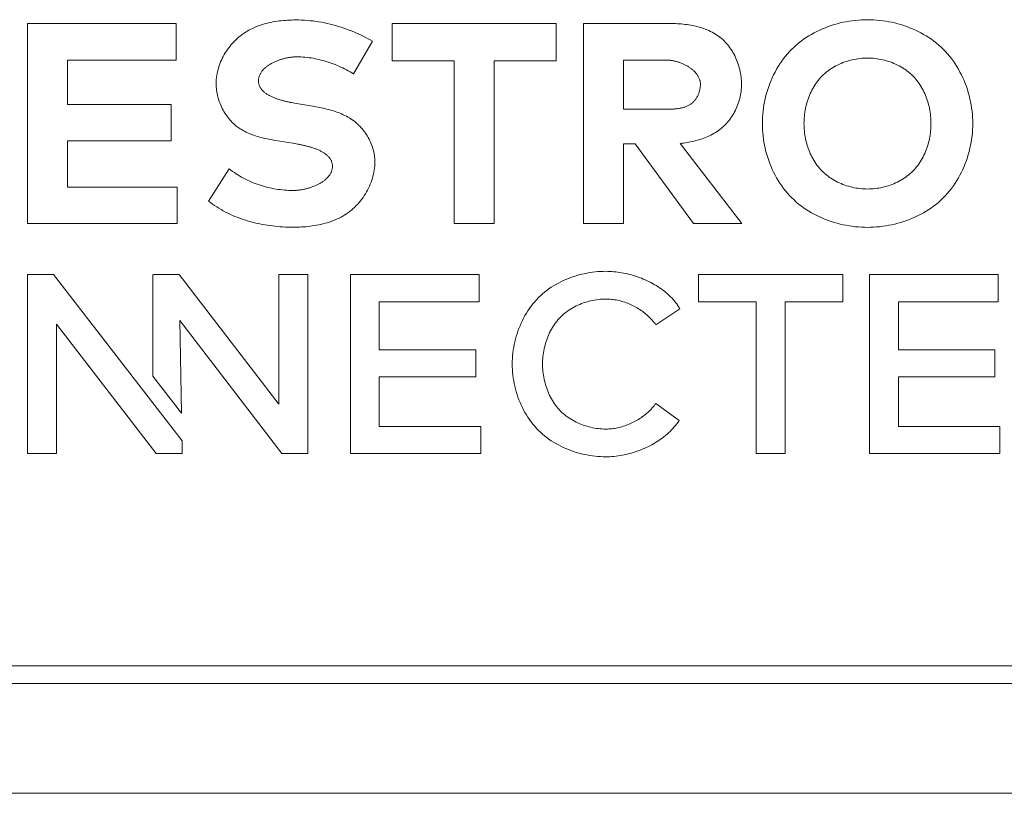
# Model space of a CAD drawing. Header units: millimetres. Extents: x 3925 to 5043, y -86 to 778.
# Tile 312 of 325: x 4854.04 to 4858.2, y 369.09 to 372.36. Entities that reach past the tile are written whole.
import ezdxf

# ---------------------------------------------------------------- set-up
doc = ezdxf.new("R2010")
doc.units = ezdxf.units.MM
doc.header["$LTSCALE"] = 46.255
for name, color, linetype in [('H30K-IO-LABEDXF_CONTINUOUS_LINE', 7, 'CONTINUOUS'), ('H30K-REAR-CODXF_CONTINUOUS_LINE', 7, 'CONTINUOUS'), ('LABEL-IO-H30DXF_CONTINUOUS_LINE', 7, 'CONTINUOUS')]:
    doc.layers.add(name, color=color, linetype=linetype)

msp = doc.modelspace()

# ---------------------------------------------------------------- linework, layer by layer
at = {"layer": 'H30K-IO-LABEDXF_CONTINUOUS_LINE', "color": 7, "linetype": 'Continuous', "lineweight": 0}
for p, q in [((4854.072, 372.343), (4854.6993, 372.343)), ((4854.072, 371.4971), (4854.072, 372.343)), ((4854.6993, 372.343), (4854.6993, 372.1884)), ((4855.6114, 372.343), (4856.3044, 372.343)), ((4855.6114, 372.1853), (4855.6114, 372.343)), ((4856.3044, 372.343), (4856.3044, 372.1853)), ((4856.4197, 372.3431), (4856.7774, 372.3431)), ((4856.4197, 371.4971), (4856.4197, 372.3431)), ((4855.5288, 372.2675), (4855.4489, 372.1298)), ((4854.6993, 372.1884), (4854.2407, 372.1884)), ((4854.2407, 372.1884), (4854.2407, 372.0011)), ((4855.8736, 372.1853), (4855.6114, 372.1853)), ((4855.8736, 371.4971), (4855.8736, 372.1853)), ((4856.3044, 372.1853), (4856.0422, 372.1853)), ((4856.0422, 372.1853), (4856.0422, 371.4971)), ((4856.7744, 372.1878), (4856.5883, 372.1878)), ((4856.5883, 372.1878), (4856.5883, 371.9806)), ((4854.2407, 372.0011), (4854.6781, 372.0011)), ((4854.6781, 372.0011), (4854.6781, 371.8464)), ((4855.1933, 372.0072), (4855.1999, 372.006)), ((4855.1999, 372.006), (4855.2064, 372.0049)), ((4855.2064, 372.0049), (4855.2158, 372.0032)), ((4855.2158, 372.0032), (4855.2767, 371.9932)), ((4856.5883, 371.9806), (4856.7777, 371.9806)), ((4854.6781, 371.8464), (4854.2407, 371.8464)), ((4854.2407, 371.8464), (4854.2407, 371.6518)), ((4855.1926, 371.8365), (4855.1193, 371.8482)), ((4855.1992, 371.8354), (4855.1926, 371.8365)), ((4855.2059, 371.8342), (4855.1992, 371.8354)), ((4856.6378, 371.8336), (4856.5883, 371.8336)), ((4856.5883, 371.8336), (4856.5883, 371.4971)), ((4856.8843, 371.4971), (4856.6378, 371.8336)), ((4856.8281, 371.8361), (4857.0885, 371.4971)), ((4854.8363, 371.5927), (4854.9239, 371.7286)), ((4854.2407, 371.6518), (4854.7041, 371.6518)), ((4854.7041, 371.6518), (4854.7041, 371.4971)), ((4854.7041, 371.4971), (4854.072, 371.4971)), ((4856.0422, 371.4971), (4855.8736, 371.4971)), ((4856.5883, 371.4971), (4856.4197, 371.4971)), ((4857.0885, 371.4971), (4856.8843, 371.4971)), ((4854.0715, 371.2817), (4854.1816, 371.2817)), ((4854.0715, 370.5263), (4854.0715, 371.2817)), ((4854.1816, 371.2817), (4854.7245, 370.579)), ((4854.6016, 371.2817), (4854.6016, 370.8527)), ((4854.711, 371.2817), (4854.6036, 371.2817)), ((4855.1337, 370.7351), (4854.7117, 371.2817)), ((4855.2556, 371.2817), (4855.1337, 371.2817)), ((4855.1337, 371.2817), (4855.1337, 370.7351)), ((4855.2556, 370.5264), (4855.2556, 371.2817)), ((4855.4353, 371.2817), (4855.9792, 371.2817)), ((4855.4353, 370.5263), (4855.4353, 371.2817)), ((4855.9792, 371.2817), (4855.9792, 371.1674)), ((4856.9051, 371.2817), (4857.5158, 371.2817)), ((4856.9051, 371.1663), (4856.9051, 371.2817)), ((4857.5158, 371.2817), (4857.5158, 371.1663)), ((4857.6283, 371.2817), (4858.1722, 371.2817)), ((4857.6283, 370.5263), (4857.6283, 371.2817)), ((4858.1722, 371.2817), (4858.1722, 371.1674)), ((4855.9792, 371.1674), (4855.5572, 371.1674)), ((4855.5572, 371.1674), (4855.5572, 370.964)), ((4857.1494, 371.1663), (4856.9051, 371.1663)), ((4857.1494, 370.5263), (4857.1494, 371.1663)), ((4857.5158, 371.1663), (4857.2713, 371.1663)), ((4857.2713, 371.1663), (4857.2713, 370.5263)), ((4858.1722, 371.1674), (4857.7502, 371.1674)), ((4857.7502, 371.1674), (4857.7502, 370.964)), ((4856.8276, 371.1377), (4856.7257, 371.0697)), ((4854.1939, 371.0729), (4854.1934, 370.5263)), ((4854.6154, 370.5263), (4854.1939, 371.0729)), ((4854.7147, 371.0873), (4855.1455, 370.5264)), ((4854.7226, 370.6964), (4854.7147, 371.0873)), ((4855.5572, 370.964), (4855.9646, 370.964)), ((4855.9646, 370.964), (4855.9646, 370.8495)), ((4857.7502, 370.964), (4858.1576, 370.964)), ((4858.1576, 370.964), (4858.1576, 370.8495)), ((4854.6016, 370.8527), (4854.7226, 370.6964)), ((4855.9646, 370.8495), (4855.5572, 370.8495)), ((4855.5572, 370.8495), (4855.5572, 370.6407)), ((4858.1576, 370.8495), (4857.7502, 370.8495)), ((4857.7502, 370.8495), (4857.7502, 370.6407)), ((4856.7252, 370.7378), (4856.8243, 370.6649)), ((4855.5572, 370.6407), (4855.9862, 370.6407)), ((4855.9862, 370.6407), (4855.9862, 370.5263)), ((4857.7502, 370.6407), (4858.1792, 370.6407)), ((4858.1792, 370.6407), (4858.1792, 370.5263)), ((4854.7245, 370.579), (4854.7254, 370.5263)), ((4854.1934, 370.5263), (4854.0715, 370.5263)), ((4854.7254, 370.5263), (4854.6154, 370.5263)), ((4855.1455, 370.5264), (4855.2556, 370.5264)), ((4855.9862, 370.5263), (4855.4353, 370.5263)), ((4857.2713, 370.5263), (4857.1494, 370.5263)), ((4858.1792, 370.5263), (4857.6283, 370.5263)), ((4752.0538, 369.6298), (4858.9638, 369.6298))]:
    msp.add_line(p, q, dxfattribs=at)
for points in [[(4854.8683, 372.0893), (4854.8685, 372.0976), (4854.869, 372.106), (4854.8698, 372.1143), (4854.871, 372.1226), (4854.8724, 372.131), (4854.8742, 372.1393), (4854.8762, 372.1475), (4854.8786, 372.1557), (4854.8812, 372.1639), (4854.8841, 372.172), (4854.8873, 372.18), (4854.8907, 372.1879), (4854.8944, 372.1958), (4854.8984, 372.2035), (4854.9025, 372.2111), (4854.907, 372.2186), (4854.9116, 372.2259), (4854.9165, 372.2331), (4854.9216, 372.2402), (4854.9269, 372.247), (4854.9324, 372.2537), (4854.9381, 372.2602), (4854.944, 372.2666), (4854.9501, 372.2727), (4854.9563, 372.2785), (4854.9628, 372.2842), (4854.9693, 372.2896), (4854.9765, 372.2951), (4854.9838, 372.3002), (4854.9912, 372.3051), (4854.9988, 372.3098), (4855.0066, 372.3142), (4855.0144, 372.3183), (4855.0224, 372.3222), (4855.0306, 372.3259), (4855.0388, 372.3293), (4855.0471, 372.3325), (4855.0555, 372.3355), (4855.0641, 372.3383), (4855.0727, 372.3408), (4855.0813, 372.3432), (4855.09, 372.3453), (4855.0988, 372.3473), (4855.1076, 372.349), (4855.1165, 372.3506), (4855.1254, 372.352), (4855.1343, 372.3532), (4855.1432, 372.3543), (4855.1522, 372.3552), (4855.1611, 372.356), (4855.17, 372.3566), (4855.1789, 372.357), (4855.1878, 372.3574), (4855.1966, 372.3575), (4855.2054, 372.3576)], [(4855.2054, 372.3576), (4855.2174, 372.3575), (4855.2294, 372.3571), (4855.2415, 372.3565), (4855.2535, 372.3556), (4855.2656, 372.3545), (4855.2776, 372.3532), (4855.2896, 372.3516), (4855.3016, 372.3498), (4855.3136, 372.3477), (4855.3256, 372.3454), (4855.3375, 372.3429), (4855.3494, 372.3402), (4855.3612, 372.3372), (4855.373, 372.334), (4855.3847, 372.3306), (4855.3964, 372.327), (4855.408, 372.3232), (4855.4195, 372.3191), (4855.4309, 372.3149), (4855.4422, 372.3104), (4855.4534, 372.3057), (4855.4646, 372.3009), (4855.4756, 372.2958), (4855.4865, 372.2905), (4855.4972, 372.2851), (4855.5079, 372.2794), (4855.5184, 372.2735), (4855.5288, 372.2675)], [(4857.1754, 371.9201), (4857.1756, 371.9331), (4857.1762, 371.9462), (4857.1771, 371.9593), (4857.1785, 371.9724), (4857.1802, 371.9856), (4857.1822, 371.9987), (4857.1847, 372.0118), (4857.1875, 372.0249), (4857.1907, 372.0378), (4857.1942, 372.0508), (4857.1981, 372.0636), (4857.2024, 372.0763), (4857.2071, 372.0889), (4857.2121, 372.1014), (4857.2174, 372.1137), (4857.2232, 372.1258), (4857.2293, 372.1377), (4857.2357, 372.1495), (4857.2425, 372.161), (4857.2496, 372.1723), (4857.2571, 372.1833), (4857.265, 372.1941), (4857.2732, 372.2046), (4857.2817, 372.2147), (4857.2906, 372.2246), (4857.2998, 372.2341), (4857.3092, 372.2431), (4857.3189, 372.2518), (4857.3288, 372.2601), (4857.3391, 372.2681), (4857.3496, 372.2758), (4857.3604, 372.2831), (4857.3714, 372.2901), (4857.3826, 372.2968), (4857.3941, 372.3031), (4857.4057, 372.3091), (4857.4176, 372.3147), (4857.4296, 372.32), (4857.4417, 372.325), (4857.454, 372.3296), (4857.4664, 372.3339), (4857.4789, 372.3379), (4857.4915, 372.3415), (4857.5042, 372.3448), (4857.517, 372.3477), (4857.5298, 372.3503), (4857.5426, 372.3525), (4857.5555, 372.3544), (4857.5683, 372.356), (4857.5812, 372.3572), (4857.594, 372.358), (4857.6068, 372.3586), (4857.6195, 372.3587)], [(4857.6195, 372.3587), (4857.6323, 372.3586), (4857.6451, 372.358), (4857.6579, 372.3572), (4857.6708, 372.356), (4857.6837, 372.3544), (4857.6965, 372.3525), (4857.7094, 372.3503), (4857.7222, 372.3477), (4857.735, 372.3448), (4857.7477, 372.3415), (4857.7603, 372.3379), (4857.7728, 372.3339), (4857.7852, 372.3296), (4857.7975, 372.325), (4857.8097, 372.32), (4857.8217, 372.3147), (4857.8335, 372.3091), (4857.8452, 372.3031), (4857.8566, 372.2968), (4857.8679, 372.2901), (4857.8789, 372.2831), (4857.8897, 372.2758), (4857.9002, 372.2681), (4857.9105, 372.2601), (4857.9205, 372.2518), (4857.9302, 372.2431), (4857.9396, 372.2341), (4857.9488, 372.2246), (4857.9577, 372.2147), (4857.9662, 372.2046), (4857.9745, 372.1941), (4857.9823, 372.1833), (4857.9898, 372.1723), (4857.997, 372.161), (4858.0038, 372.1495), (4858.0102, 372.1377), (4858.0163, 372.1258), (4858.0221, 372.1137), (4858.0275, 372.1014), (4858.0325, 372.0889), (4858.0371, 372.0763), (4858.0414, 372.0636), (4858.0454, 372.0508), (4858.0489, 372.0379), (4858.0521, 372.0249), (4858.0549, 372.0118), (4858.0574, 371.9987), (4858.0595, 371.9856), (4858.0612, 371.9725), (4858.0625, 371.9593), (4858.0635, 371.9462), (4858.064, 371.9331), (4858.0642, 371.9201)], [(4856.7774, 372.3431), (4856.7852, 372.343), (4856.7931, 372.3429), (4856.8009, 372.3427), (4856.8089, 372.3423), (4856.8169, 372.3419), (4856.8248, 372.3413), (4856.8329, 372.3406), (4856.8409, 372.3398), (4856.8489, 372.3389), (4856.8569, 372.3378), (4856.8649, 372.3366), (4856.8729, 372.3352), (4856.8808, 372.3337), (4856.8887, 372.3321), (4856.8965, 372.3303), (4856.9043, 372.3283), (4856.912, 372.3261), (4856.9196, 372.3238), (4856.9272, 372.3213), (4856.9346, 372.3186), (4856.942, 372.3157), (4856.9492, 372.3126), (4856.9563, 372.3093), (4856.9633, 372.3058), (4856.9702, 372.3021), (4856.9769, 372.2982), (4856.9835, 372.294), (4856.9899, 372.2896), (4856.9961, 372.285), (4857.0022, 372.2802), (4857.008, 372.2751), (4857.0136, 372.2699), (4857.019, 372.2644), (4857.0242, 372.2587), (4857.0292, 372.2529), (4857.034, 372.2468), (4857.0386, 372.2405), (4857.043, 372.2341), (4857.0473, 372.2275), (4857.0513, 372.2208), (4857.0551, 372.2139), (4857.0587, 372.2069), (4857.0621, 372.1997), (4857.0653, 372.1925), (4857.0683, 372.1851), (4857.0711, 372.1777), (4857.0737, 372.1702), (4857.076, 372.1626), (4857.0782, 372.155), (4857.0801, 372.1473), (4857.0818, 372.1396), (4857.0833, 372.1319), (4857.0845, 372.1242), (4857.0855, 372.1164), (4857.0864, 372.1087), (4857.0869, 372.101), (4857.0873, 372.0933), (4857.0874, 372.0857)], [(4855.209, 372.2017), (4855.206, 372.2017), (4855.2029, 372.2016), (4855.1998, 372.2015), (4855.1967, 372.2013), (4855.1935, 372.201), (4855.1903, 372.2007), (4855.187, 372.2004), (4855.1837, 372.2), (4855.1804, 372.1995), (4855.1771, 372.199), (4855.1738, 372.1984), (4855.1704, 372.1978), (4855.167, 372.1971), (4855.1636, 372.1964), (4855.1602, 372.1956), (4855.1568, 372.1948), (4855.1534, 372.1939), (4855.15, 372.193), (4855.1466, 372.192), (4855.1432, 372.191), (4855.1398, 372.1899), (4855.1365, 372.1888), (4855.1331, 372.1876), (4855.1298, 372.1864), (4855.1265, 372.1851), (4855.1232, 372.1838), (4855.1199, 372.1824), (4855.1167, 372.181), (4855.1135, 372.1795), (4855.1103, 372.178), (4855.1072, 372.1765), (4855.1041, 372.1748), (4855.1011, 372.1732), (4855.0981, 372.1715), (4855.0952, 372.1697), (4855.0924, 372.1679), (4855.0895, 372.1661), (4855.0868, 372.1642), (4855.0841, 372.1623), (4855.0815, 372.1603), (4855.079, 372.1583), (4855.0765, 372.1562), (4855.0741, 372.1541), (4855.0718, 372.152), (4855.0696, 372.1498), (4855.0674, 372.1475), (4855.0654, 372.1453), (4855.0634, 372.1429), (4855.0615, 372.1406), (4855.0598, 372.1382), (4855.0581, 372.1357), (4855.0566, 372.1332), (4855.0551, 372.1307), (4855.0538, 372.1281), (4855.0525, 372.1255), (4855.0514, 372.1229), (4855.0504, 372.1202), (4855.0496, 372.1174), (4855.0488, 372.1147), (4855.0482, 372.1118), (4855.0477, 372.109), (4855.0474, 372.1061), (4855.0471, 372.1032), (4855.0471, 372.1002)], [(4855.4489, 372.1298), (4855.4415, 372.1342), (4855.434, 372.1386), (4855.4264, 372.1429), (4855.4188, 372.147), (4855.411, 372.151), (4855.4032, 372.1549), (4855.3952, 372.1586), (4855.3872, 372.1622), (4855.3792, 372.1657), (4855.371, 372.1691), (4855.3628, 372.1722), (4855.3545, 372.1753), (4855.3462, 372.1782), (4855.3379, 372.1809), (4855.3294, 372.1835), (4855.321, 372.1859), (4855.3125, 372.1882), (4855.304, 372.1903), (4855.2954, 372.1922), (4855.2868, 372.194), (4855.2782, 372.1956), (4855.2696, 372.197), (4855.2609, 372.1982), (4855.2523, 372.1993), (4855.2436, 372.2001), (4855.235, 372.2008), (4855.2263, 372.2013), (4855.2176, 372.2016), (4855.209, 372.2017)], [(4856.9139, 372.0857), (4856.9139, 372.0885), (4856.9137, 372.0914), (4856.9133, 372.0942), (4856.9129, 372.097), (4856.9123, 372.0998), (4856.9116, 372.1025), (4856.9107, 372.1053), (4856.9098, 372.108), (4856.9088, 372.1106), (4856.9076, 372.1132), (4856.9063, 372.1159), (4856.9049, 372.1184), (4856.9035, 372.121), (4856.9019, 372.1235), (4856.9002, 372.1259), (4856.8985, 372.1284), (4856.8966, 372.1308), (4856.8947, 372.1331), (4856.8927, 372.1355), (4856.8906, 372.1378), (4856.8884, 372.14), (4856.8861, 372.1422), (4856.8838, 372.1444), (4856.8814, 372.1465), (4856.879, 372.1486), (4856.8764, 372.1506), (4856.8739, 372.1526), (4856.8712, 372.1546), (4856.8685, 372.1565), (4856.8658, 372.1583), (4856.863, 372.1601), (4856.8602, 372.1619), (4856.8573, 372.1636), (4856.8544, 372.1653), (4856.8514, 372.1669), (4856.8484, 372.1684), (4856.8454, 372.1699), (4856.8424, 372.1714), (4856.8393, 372.1728), (4856.8362, 372.1741), (4856.8331, 372.1754), (4856.83, 372.1766), (4856.8268, 372.1778), (4856.8237, 372.1789), (4856.8205, 372.1799), (4856.8174, 372.1809), (4856.8142, 372.1818), (4856.8111, 372.1827), (4856.8079, 372.1835), (4856.8048, 372.1842), (4856.8016, 372.1849), (4856.7985, 372.1855), (4856.7954, 372.186), (4856.7923, 372.1865), (4856.7893, 372.1868), (4856.7862, 372.1872), (4856.7832, 372.1874), (4856.7803, 372.1876), (4856.7773, 372.1877), (4856.7744, 372.1878)], [(4857.6195, 372.1968), (4857.6116, 372.1967), (4857.6035, 372.1963), (4857.5955, 372.1957), (4857.5874, 372.1949), (4857.5794, 372.1939), (4857.5713, 372.1926), (4857.5633, 372.1911), (4857.5553, 372.1893), (4857.5473, 372.1874), (4857.5394, 372.1852), (4857.5315, 372.1828), (4857.5237, 372.1801), (4857.516, 372.1773), (4857.5084, 372.1742), (4857.5008, 372.1709), (4857.4934, 372.1673), (4857.4861, 372.1636), (4857.4789, 372.1596), (4857.4718, 372.1554), (4857.4649, 372.151), (4857.4582, 372.1464), (4857.4516, 372.1416), (4857.4452, 372.1365), (4857.439, 372.1313), (4857.433, 372.1258), (4857.4272, 372.1201), (4857.4216, 372.1143), (4857.4163, 372.1082), (4857.4111, 372.102), (4857.4062, 372.0955), (4857.4015, 372.089), (4857.397, 372.0822), (4857.3927, 372.0753), (4857.3887, 372.0683), (4857.3848, 372.0611), (4857.3812, 372.0538), (4857.3777, 372.0464), (4857.3745, 372.0389), (4857.3715, 372.0313), (4857.3687, 372.0236), (4857.3661, 372.0158), (4857.3637, 372.008), (4857.3616, 372.0001), (4857.3596, 371.9921), (4857.3579, 371.9842), (4857.3563, 371.9762), (4857.355, 371.9681), (4857.3538, 371.9601), (4857.3529, 371.9521), (4857.3522, 371.944), (4857.3517, 371.936), (4857.3514, 371.928), (4857.3513, 371.9201)], [(4857.8878, 371.9201), (4857.8877, 371.928), (4857.8874, 371.936), (4857.8869, 371.944), (4857.8862, 371.9521), (4857.8853, 371.9601), (4857.8841, 371.9681), (4857.8828, 371.9762), (4857.8813, 371.9842), (4857.8795, 371.9921), (4857.8776, 372.0001), (4857.8754, 372.008), (4857.873, 372.0158), (4857.8705, 372.0236), (4857.8677, 372.0313), (4857.8647, 372.0389), (4857.8615, 372.0464), (4857.858, 372.0538), (4857.8544, 372.0611), (4857.8506, 372.0683), (4857.8465, 372.0753), (4857.8422, 372.0822), (4857.8378, 372.089), (4857.8331, 372.0955), (4857.8282, 372.102), (4857.823, 372.1082), (4857.8177, 372.1143), (4857.8121, 372.1201), (4857.8063, 372.1258), (4857.8003, 372.1313), (4857.7941, 372.1365), (4857.7877, 372.1416), (4857.7811, 372.1464), (4857.7744, 372.151), (4857.7674, 372.1554), (4857.7604, 372.1596), (4857.7532, 372.1636), (4857.7459, 372.1673), (4857.7384, 372.1709), (4857.7309, 372.1742), (4857.7232, 372.1773), (4857.7155, 372.1801), (4857.7077, 372.1828), (4857.6998, 372.1852), (4857.6919, 372.1874), (4857.6839, 372.1894), (4857.6759, 372.1911), (4857.6678, 372.1926), (4857.6598, 372.1939), (4857.6517, 372.1949), (4857.6436, 372.1958), (4857.6356, 372.1963), (4857.6275, 372.1967), (4857.6195, 372.1968)], [(4855.1193, 371.8482), (4855.1122, 371.8494), (4855.1051, 371.8506), (4855.0981, 371.852), (4855.0909, 371.8534), (4855.0838, 371.8548), (4855.0767, 371.8564), (4855.0696, 371.8581), (4855.0626, 371.8598), (4855.0555, 371.8617), (4855.0485, 371.8637), (4855.0415, 371.8657), (4855.0346, 371.868), (4855.0277, 371.8703), (4855.0209, 371.8728), (4855.0142, 371.8754), (4855.0075, 371.8781), (4855.0009, 371.8811), (4854.9945, 371.8841), (4854.9881, 371.8873), (4854.9818, 371.8907), (4854.9756, 371.8943), (4854.9696, 371.8981), (4854.9636, 371.902), (4854.9578, 371.9061), (4854.9522, 371.9104), (4854.9467, 371.915), (4854.9413, 371.9197), (4854.9362, 371.9246), (4854.9311, 371.9298), (4854.9263, 371.9351), (4854.9216, 371.9407), (4854.9171, 371.9464), (4854.9128, 371.9522), (4854.9086, 371.9583), (4854.9047, 371.9644), (4854.9009, 371.9707), (4854.8973, 371.9772), (4854.8939, 371.9837), (4854.8907, 371.9904), (4854.8877, 371.9971), (4854.8849, 372.004), (4854.8823, 372.0109), (4854.88, 372.0179), (4854.8778, 372.0249), (4854.8758, 372.032), (4854.8741, 372.0392), (4854.8726, 372.0463), (4854.8713, 372.0535), (4854.8703, 372.0607), (4854.8694, 372.0679), (4854.8688, 372.075), (4854.8685, 372.0822), (4854.8683, 372.0893)], [(4855.0471, 372.1002), (4855.0471, 372.0972), (4855.0474, 372.0943), (4855.0477, 372.0915), (4855.0482, 372.0887), (4855.0488, 372.086), (4855.0496, 372.0834), (4855.0505, 372.0808), (4855.0515, 372.0782), (4855.0526, 372.0757), (4855.0538, 372.0733), (4855.0552, 372.0709), (4855.0567, 372.0686), (4855.0583, 372.0663), (4855.0599, 372.0641), (4855.0617, 372.0619), (4855.0636, 372.0598), (4855.0656, 372.0578), (4855.0677, 372.0557), (4855.0699, 372.0538), (4855.0721, 372.0519), (4855.0745, 372.05), (4855.0769, 372.0482), (4855.0794, 372.0464), (4855.082, 372.0447), (4855.0847, 372.043), (4855.0874, 372.0413), (4855.0902, 372.0397), (4855.093, 372.0382), (4855.0959, 372.0366), (4855.0989, 372.0352), (4855.1019, 372.0337), (4855.105, 372.0323), (4855.1082, 372.031), (4855.1113, 372.0296), (4855.1145, 372.0284), (4855.1178, 372.0271), (4855.1211, 372.0259), (4855.1244, 372.0247), (4855.1278, 372.0236), (4855.1312, 372.0224), (4855.1346, 372.0214), (4855.138, 372.0203), (4855.1414, 372.0193), (4855.1449, 372.0183), (4855.1484, 372.0174), (4855.1519, 372.0164), (4855.1554, 372.0155), (4855.1589, 372.0147), (4855.1623, 372.0138), (4855.1658, 372.013), (4855.1693, 372.0122), (4855.1728, 372.0114), (4855.1763, 372.0107), (4855.1797, 372.0099), (4855.1831, 372.0092), (4855.1866, 372.0086), (4855.1933, 372.0072)], [(4856.7777, 371.9806), (4856.781, 371.9806), (4856.7843, 371.9807), (4856.7876, 371.9807), (4856.791, 371.9808), (4856.7943, 371.981), (4856.7977, 371.9811), (4856.8011, 371.9813), (4856.8045, 371.9816), (4856.8079, 371.9818), (4856.8112, 371.9822), (4856.8146, 371.9825), (4856.818, 371.983), (4856.8213, 371.9834), (4856.8247, 371.984), (4856.828, 371.9846), (4856.8313, 371.9852), (4856.8346, 371.9859), (4856.8378, 371.9867), (4856.841, 371.9876), (4856.8442, 371.9885), (4856.8474, 371.9895), (4856.8505, 371.9906), (4856.8535, 371.9917), (4856.8565, 371.993), (4856.8595, 371.9943), (4856.8624, 371.9958), (4856.8653, 371.9973), (4856.8681, 371.9989), (4856.8708, 372.0006), (4856.8735, 372.0024), (4856.8761, 372.0044), (4856.8786, 372.0064), (4856.881, 372.0085), (4856.8834, 372.0107), (4856.8856, 372.0131), (4856.8878, 372.0155), (4856.8899, 372.018), (4856.892, 372.0206), (4856.8939, 372.0232), (4856.8958, 372.026), (4856.8976, 372.0288), (4856.8993, 372.0317), (4856.9009, 372.0346), (4856.9024, 372.0376), (4856.9039, 372.0406), (4856.9052, 372.0437), (4856.9065, 372.0468), (4856.9076, 372.05), (4856.9087, 372.0532), (4856.9097, 372.0564), (4856.9106, 372.0596), (4856.9113, 372.0629), (4856.912, 372.0661), (4856.9126, 372.0694), (4856.9131, 372.0727), (4856.9134, 372.076), (4856.9137, 372.0792), (4856.9139, 372.0825), (4856.9139, 372.0857)], [(4857.0874, 372.0857), (4857.0873, 372.0783), (4857.0869, 372.0709), (4857.0863, 372.0634), (4857.0855, 372.056), (4857.0845, 372.0485), (4857.0832, 372.0411), (4857.0817, 372.0337), (4857.08, 372.0263), (4857.078, 372.019), (4857.0759, 372.0117), (4857.0735, 372.0044), (4857.0709, 371.9972), (4857.0681, 371.9901), (4857.0651, 371.9831), (4857.0619, 371.9762), (4857.0584, 371.9694), (4857.0548, 371.9627), (4857.051, 371.9562), (4857.0469, 371.9498), (4857.0427, 371.9435), (4857.0383, 371.9374), (4857.0337, 371.9314), (4857.0289, 371.9257), (4857.0239, 371.9201), (4857.0187, 371.9147), (4857.0134, 371.9095), (4857.0078, 371.9045), (4857.0021, 371.8997), (4856.9963, 371.8951), (4856.9903, 371.8907), (4856.9841, 371.8865), (4856.9778, 371.8825), (4856.9714, 371.8787), (4856.9649, 371.875), (4856.9582, 371.8715), (4856.9515, 371.8682), (4856.9446, 371.8651), (4856.9377, 371.8621), (4856.9306, 371.8593), (4856.9235, 371.8567), (4856.9164, 371.8543), (4856.9091, 371.8519), (4856.9019, 371.8498), (4856.8946, 371.8478), (4856.8872, 371.8459), (4856.8798, 371.8442), (4856.8724, 371.8426), (4856.865, 371.8412), (4856.8576, 371.8399), (4856.8502, 371.8388), (4856.8428, 371.8377), (4856.8354, 371.8369), (4856.8281, 371.8361)], [(4855.2767, 371.9932), (4855.284, 371.9919), (4855.2913, 371.9906), (4855.2986, 371.9893), (4855.3059, 371.9879), (4855.3132, 371.9864), (4855.3204, 371.9848), (4855.3277, 371.9831), (4855.335, 371.9814), (4855.3422, 371.9795), (4855.3494, 371.9776), (4855.3566, 371.9755), (4855.3637, 371.9733), (4855.3708, 371.971), (4855.3778, 371.9686), (4855.3848, 371.966), (4855.3916, 371.9633), (4855.3984, 371.9604), (4855.4052, 371.9574), (4855.4118, 371.9542), (4855.4183, 371.9509), (4855.4248, 371.9473), (4855.4311, 371.9436), (4855.4373, 371.9397), (4855.4434, 371.9356), (4855.4494, 371.9312), (4855.4552, 371.9267), (4855.4609, 371.922), (4855.4662, 371.9172), (4855.4714, 371.9123), (4855.4764, 371.9071), (4855.4813, 371.9018), (4855.486, 371.8963), (4855.4905, 371.8907), (4855.4949, 371.8849), (4855.4991, 371.879), (4855.5032, 371.8729), (4855.507, 371.8667), (4855.5107, 371.8604), (4855.5141, 371.854), (4855.5174, 371.8474), (4855.5205, 371.8408), (4855.5233, 371.8341), (4855.5259, 371.8274), (4855.5283, 371.8205), (4855.5305, 371.8136), (4855.5324, 371.8067), (4855.5341, 371.7997), (4855.5356, 371.7927), (4855.5368, 371.7857), (4855.5377, 371.7787), (4855.5384, 371.7717), (4855.5388, 371.7646), (4855.5389, 371.7576)], [(4857.6195, 371.4815), (4857.6068, 371.4817), (4857.594, 371.4822), (4857.5812, 371.4831), (4857.5683, 371.4843), (4857.5555, 371.4858), (4857.5426, 371.4877), (4857.5298, 371.49), (4857.517, 371.4925), (4857.5042, 371.4955), (4857.4915, 371.4987), (4857.4789, 371.5024), (4857.4664, 371.5063), (4857.454, 371.5106), (4857.4417, 371.5152), (4857.4296, 371.5202), (4857.4176, 371.5255), (4857.4057, 371.5311), (4857.3941, 371.5371), (4857.3826, 371.5434), (4857.3714, 371.5501), (4857.3604, 371.5571), (4857.3496, 371.5644), (4857.3391, 371.5721), (4857.3288, 371.5801), (4857.3189, 371.5884), (4857.3092, 371.5971), (4857.2998, 371.6061), (4857.2906, 371.6156), (4857.2817, 371.6255), (4857.2732, 371.6357), (4857.265, 371.6461), (4857.2571, 371.6569), (4857.2496, 371.6679), (4857.2425, 371.6792), (4857.2357, 371.6907), (4857.2293, 371.7025), (4857.2232, 371.7144), (4857.2174, 371.7265), (4857.2121, 371.7388), (4857.2071, 371.7513), (4857.2024, 371.7639), (4857.1981, 371.7766), (4857.1942, 371.7894), (4857.1907, 371.8024), (4857.1875, 371.8154), (4857.1847, 371.8284), (4857.1822, 371.8415), (4857.1802, 371.8546), (4857.1785, 371.8678), (4857.1771, 371.8809), (4857.1762, 371.894), (4857.1756, 371.9071), (4857.1754, 371.9201)], [(4857.3513, 371.9201), (4857.3514, 371.9122), (4857.3517, 371.9042), (4857.3522, 371.8962), (4857.3529, 371.8881), (4857.3538, 371.8801), (4857.355, 371.8721), (4857.3563, 371.864), (4857.3579, 371.856), (4857.3596, 371.8481), (4857.3616, 371.8401), (4857.3637, 371.8322), (4857.3661, 371.8244), (4857.3687, 371.8166), (4857.3715, 371.8089), (4857.3745, 371.8013), (4857.3777, 371.7938), (4857.3812, 371.7864), (4857.3848, 371.7791), (4857.3887, 371.7719), (4857.3927, 371.7649), (4857.397, 371.758), (4857.4015, 371.7513), (4857.4062, 371.7447), (4857.4111, 371.7382), (4857.4163, 371.732), (4857.4216, 371.726), (4857.4272, 371.7201), (4857.433, 371.7144), (4857.439, 371.709), (4857.4452, 371.7037), (4857.4516, 371.6987), (4857.4582, 371.6938), (4857.4649, 371.6892), (4857.4718, 371.6848), (4857.4789, 371.6806), (4857.4861, 371.6766), (4857.4934, 371.6729), (4857.5008, 371.6694), (4857.5084, 371.6661), (4857.516, 371.663), (4857.5237, 371.6601), (4857.5315, 371.6575), (4857.5394, 371.655), (4857.5473, 371.6528), (4857.5553, 371.6509), (4857.5633, 371.6491), (4857.5713, 371.6476), (4857.5794, 371.6464), (4857.5874, 371.6453), (4857.5955, 371.6445), (4857.6035, 371.6439), (4857.6116, 371.6435), (4857.6195, 371.6434)], [(4857.6195, 371.6434), (4857.6275, 371.6435), (4857.6356, 371.6439), (4857.6436, 371.6445), (4857.6517, 371.6453), (4857.6598, 371.6463), (4857.6678, 371.6476), (4857.6759, 371.6491), (4857.6839, 371.6509), (4857.6919, 371.6528), (4857.6998, 371.655), (4857.7077, 371.6574), (4857.7155, 371.6601), (4857.7232, 371.6629), (4857.7309, 371.666), (4857.7384, 371.6693), (4857.7459, 371.6729), (4857.7532, 371.6766), (4857.7604, 371.6806), (4857.7674, 371.6848), (4857.7744, 371.6892), (4857.7811, 371.6938), (4857.7877, 371.6986), (4857.7941, 371.7037), (4857.8003, 371.7089), (4857.8063, 371.7144), (4857.8121, 371.7201), (4857.8177, 371.726), (4857.823, 371.732), (4857.8282, 371.7382), (4857.8331, 371.7447), (4857.8378, 371.7513), (4857.8422, 371.758), (4857.8465, 371.7649), (4857.8506, 371.7719), (4857.8544, 371.7791), (4857.858, 371.7864), (4857.8615, 371.7938), (4857.8647, 371.8013), (4857.8677, 371.8089), (4857.8705, 371.8166), (4857.873, 371.8244), (4857.8754, 371.8322), (4857.8776, 371.8401), (4857.8795, 371.8481), (4857.8813, 371.8561), (4857.8828, 371.8641), (4857.8841, 371.8721), (4857.8853, 371.8801), (4857.8862, 371.8882), (4857.8869, 371.8962), (4857.8874, 371.9042), (4857.8877, 371.9122), (4857.8878, 371.9201)], [(4858.0642, 371.9201), (4858.064, 371.9071), (4858.0635, 371.894), (4858.0625, 371.8809), (4858.0612, 371.8678), (4858.0595, 371.8546), (4858.0574, 371.8415), (4858.0549, 371.8284), (4858.0521, 371.8153), (4858.0489, 371.8023), (4858.0454, 371.7894), (4858.0414, 371.7766), (4858.0371, 371.7639), (4858.0325, 371.7513), (4858.0275, 371.7388), (4858.0221, 371.7265), (4858.0163, 371.7144), (4858.0102, 371.7025), (4858.0038, 371.6907), (4857.997, 371.6792), (4857.9898, 371.6679), (4857.9823, 371.6569), (4857.9745, 371.6461), (4857.9662, 371.6357), (4857.9577, 371.6255), (4857.9488, 371.6156), (4857.9396, 371.6061), (4857.9302, 371.5971), (4857.9205, 371.5884), (4857.9105, 371.5801), (4857.9002, 371.5721), (4857.8897, 371.5644), (4857.8789, 371.5571), (4857.8679, 371.5501), (4857.8566, 371.5434), (4857.8452, 371.5371), (4857.8335, 371.5311), (4857.8217, 371.5255), (4857.8097, 371.5202), (4857.7975, 371.5152), (4857.7852, 371.5106), (4857.7728, 371.5063), (4857.7603, 371.5023), (4857.7477, 371.4987), (4857.735, 371.4955), (4857.7222, 371.4925), (4857.7094, 371.49), (4857.6965, 371.4877), (4857.6837, 371.4858), (4857.6708, 371.4843), (4857.6579, 371.4831), (4857.6451, 371.4822), (4857.6323, 371.4817), (4857.6195, 371.4815)], [(4855.3595, 371.7395), (4855.3594, 371.7425), (4855.3592, 371.7454), (4855.3588, 371.7483), (4855.3583, 371.7512), (4855.3577, 371.754), (4855.3569, 371.7567), (4855.356, 371.7593), (4855.355, 371.7619), (4855.3538, 371.7645), (4855.3525, 371.7669), (4855.3511, 371.7694), (4855.3496, 371.7717), (4855.348, 371.774), (4855.3463, 371.7763), (4855.3444, 371.7785), (4855.3425, 371.7807), (4855.3404, 371.7828), (4855.3383, 371.7848), (4855.3361, 371.7868), (4855.3337, 371.7888), (4855.3313, 371.7907), (4855.3288, 371.7925), (4855.3263, 371.7943), (4855.3236, 371.7961), (4855.3209, 371.7978), (4855.3181, 371.7994), (4855.3152, 371.8011), (4855.3123, 371.8026), (4855.3093, 371.8042), (4855.3062, 371.8057), (4855.3031, 371.8071), (4855.2999, 371.8085), (4855.2967, 371.8099), (4855.2935, 371.8112), (4855.2902, 371.8125), (4855.2868, 371.8138), (4855.2834, 371.815), (4855.28, 371.8162), (4855.2766, 371.8173), (4855.2731, 371.8185), (4855.2696, 371.8195), (4855.2661, 371.8206), (4855.2625, 371.8216), (4855.259, 371.8226), (4855.2554, 371.8236), (4855.2518, 371.8245), (4855.2482, 371.8254), (4855.2447, 371.8263), (4855.2411, 371.8271), (4855.2375, 371.8279), (4855.2339, 371.8287), (4855.2303, 371.8295), (4855.2268, 371.8302), (4855.2232, 371.8309), (4855.2197, 371.8316), (4855.2162, 371.8323), (4855.2128, 371.833), (4855.2059, 371.8342)], [(4854.9239, 371.7286), (4854.9309, 371.7231), (4854.9381, 371.7177), (4854.9454, 371.7126), (4854.9528, 371.7076), (4854.9604, 371.7028), (4854.9681, 371.6981), (4854.9759, 371.6936), (4854.9839, 371.6892), (4854.9919, 371.6851), (4855.0001, 371.6811), (4855.0083, 371.6773), (4855.0166, 371.6736), (4855.0251, 371.6701), (4855.0336, 371.6668), (4855.0421, 371.6636), (4855.0508, 371.6607), (4855.0595, 371.6579), (4855.0682, 371.6553), (4855.0771, 371.6528), (4855.0859, 371.6505), (4855.0948, 371.6484), (4855.1037, 371.6465), (4855.1127, 371.6448), (4855.1216, 371.6432), (4855.1306, 371.6419), (4855.1396, 371.6407), (4855.1486, 371.6396), (4855.1576, 371.6388), (4855.1665, 371.6382), (4855.1755, 371.6377), (4855.1844, 371.6374), (4855.1933, 371.6373)], [(4855.5389, 371.7576), (4855.5388, 371.749), (4855.5383, 371.7403), (4855.5374, 371.7317), (4855.5362, 371.723), (4855.5347, 371.7144), (4855.5329, 371.7057), (4855.5308, 371.6972), (4855.5284, 371.6886), (4855.5256, 371.6801), (4855.5226, 371.6717), (4855.5193, 371.6634), (4855.5158, 371.6551), (4855.5119, 371.647), (4855.5079, 371.639), (4855.5035, 371.631), (4855.4989, 371.6233), (4855.4941, 371.6156), (4855.489, 371.6082), (4855.4837, 371.6009), (4855.4782, 371.5937), (4855.4725, 371.5868), (4855.4666, 371.5801), (4855.4604, 371.5735), (4855.4541, 371.5672), (4855.4476, 371.5612), (4855.4409, 371.5554), (4855.4341, 371.5498), (4855.4268, 371.5443), (4855.4193, 371.5391), (4855.4117, 371.5341), (4855.4039, 371.5294), (4855.396, 371.525), (4855.3879, 371.5209), (4855.3797, 371.517), (4855.3714, 371.5133), (4855.363, 371.5099), (4855.3545, 371.5067), (4855.3459, 371.5037), (4855.3372, 371.501), (4855.3284, 371.4985), (4855.3195, 371.4961), (4855.3106, 371.494), (4855.3016, 371.4921), (4855.2926, 371.4904), (4855.2836, 371.4888), (4855.2745, 371.4874), (4855.2654, 371.4862), (4855.2563, 371.4852), (4855.2471, 371.4843), (4855.238, 371.4836), (4855.2289, 371.483), (4855.2198, 371.4826), (4855.2108, 371.4822), (4855.2017, 371.4821), (4855.1928, 371.482)], [(4855.1933, 371.6373), (4855.1964, 371.6374), (4855.1995, 371.6374), (4855.2027, 371.6376), (4855.2059, 371.6378), (4855.2092, 371.638), (4855.2124, 371.6383), (4855.2158, 371.6386), (4855.2191, 371.6391), (4855.2225, 371.6395), (4855.2259, 371.64), (4855.2294, 371.6406), (4855.2328, 371.6412), (4855.2363, 371.6418), (4855.2397, 371.6426), (4855.2432, 371.6433), (4855.2467, 371.6441), (4855.2502, 371.645), (4855.2537, 371.6459), (4855.2572, 371.6469), (4855.2607, 371.6479), (4855.2641, 371.649), (4855.2676, 371.6501), (4855.271, 371.6513), (4855.2745, 371.6525), (4855.2779, 371.6538), (4855.2812, 371.6551), (4855.2846, 371.6565), (4855.2879, 371.6579), (4855.2912, 371.6593), (4855.2944, 371.6608), (4855.2976, 371.6624), (4855.3008, 371.664), (4855.3039, 371.6657), (4855.307, 371.6674), (4855.31, 371.6691), (4855.3129, 371.6709), (4855.3158, 371.6728), (4855.3186, 371.6747), (4855.3214, 371.6766), (4855.3241, 371.6786), (4855.3267, 371.6806), (4855.3292, 371.6827), (4855.3317, 371.6848), (4855.334, 371.687), (4855.3363, 371.6892), (4855.3385, 371.6914), (4855.3407, 371.6937), (4855.3427, 371.6961), (4855.3446, 371.6985), (4855.3464, 371.7009), (4855.3481, 371.7034), (4855.3497, 371.7059), (4855.3512, 371.7085), (4855.3526, 371.7111), (4855.3539, 371.7137), (4855.355, 371.7164), (4855.356, 371.7191), (4855.3569, 371.7219), (4855.3577, 371.7247), (4855.3583, 371.7276), (4855.3588, 371.7305), (4855.3592, 371.7334), (4855.3594, 371.7364), (4855.3595, 371.7395)], [(4855.1928, 371.482), (4855.1821, 371.4821), (4855.1713, 371.4823), (4855.1606, 371.4827), (4855.1498, 371.4833), (4855.1389, 371.484), (4855.1281, 371.4849), (4855.1172, 371.486), (4855.1063, 371.4873), (4855.0955, 371.4887), (4855.0846, 371.4903), (4855.0738, 371.492), (4855.063, 371.494), (4855.0522, 371.4961), (4855.0414, 371.4984), (4855.0307, 371.5009), (4855.02, 371.5036), (4855.0094, 371.5065), (4854.9989, 371.5096), (4854.9884, 371.5128), (4854.9781, 371.5163), (4854.9677, 371.5199), (4854.9575, 371.5238), (4854.9474, 371.5278), (4854.9374, 371.5321), (4854.9275, 371.5365), (4854.9177, 371.5412), (4854.9081, 371.5461), (4854.8986, 371.5511), (4854.8892, 371.5564), (4854.88, 371.5619), (4854.8709, 371.5676), (4854.862, 371.5736), (4854.8532, 371.5797), (4854.8447, 371.5861), (4854.8363, 371.5927)], [(4856.1192, 370.9041), (4856.1194, 370.9157), (4856.1199, 370.9273), (4856.1207, 370.9391), (4856.1219, 370.9508), (4856.1234, 370.9625), (4856.1253, 370.9742), (4856.1274, 370.9859), (4856.1299, 370.9976), (4856.1328, 371.0092), (4856.1359, 371.0207), (4856.1394, 371.0321), (4856.1432, 371.0435), (4856.1473, 371.0547), (4856.1518, 371.0659), (4856.1566, 371.0768), (4856.1617, 371.0877), (4856.1671, 371.0983), (4856.1728, 371.1088), (4856.1789, 371.1191), (4856.1852, 371.1292), (4856.1919, 371.139), (4856.1989, 371.1487), (4856.2062, 371.158), (4856.2138, 371.1671), (4856.2217, 371.1759), (4856.2299, 371.1845), (4856.2383, 371.1925), (4856.2469, 371.2002), (4856.2557, 371.2076), (4856.2649, 371.2148), (4856.2742, 371.2216), (4856.2838, 371.2282), (4856.2936, 371.2344), (4856.3036, 371.2403), (4856.3138, 371.246), (4856.3242, 371.2513), (4856.3347, 371.2564), (4856.3454, 371.2611), (4856.3562, 371.2656), (4856.3672, 371.2697), (4856.3782, 371.2735), (4856.3894, 371.2771), (4856.4006, 371.2803), (4856.4119, 371.2832), (4856.4233, 371.2858), (4856.4347, 371.2882), (4856.4461, 371.2902), (4856.4576, 371.2919), (4856.469, 371.2933), (4856.4805, 371.2943), (4856.4919, 371.2951), (4856.5033, 371.2956), (4856.5146, 371.2957)], [(4856.5146, 371.2957), (4856.5228, 371.2956), (4856.5311, 371.2954), (4856.5394, 371.2949), (4856.5477, 371.2942), (4856.556, 371.2934), (4856.5644, 371.2924), (4856.5728, 371.2912), (4856.5812, 371.2898), (4856.5896, 371.2883), (4856.5981, 371.2865), (4856.6065, 371.2846), (4856.6149, 371.2825), (4856.6232, 371.2803), (4856.6316, 371.2778), (4856.6398, 371.2752), (4856.6481, 371.2725), (4856.6563, 371.2695), (4856.6644, 371.2664), (4856.6725, 371.2631), (4856.6805, 371.2597), (4856.6884, 371.2561), (4856.6962, 371.2523), (4856.704, 371.2484), (4856.7116, 371.2443), (4856.7191, 371.2401), (4856.7265, 371.2356), (4856.7338, 371.2311), (4856.7409, 371.2264), (4856.748, 371.2215), (4856.7548, 371.2165), (4856.7615, 371.2113), (4856.7681, 371.2059), (4856.7745, 371.2005), (4856.7807, 371.1948), (4856.7867, 371.1891), (4856.7926, 371.1831), (4856.7982, 371.1771), (4856.8037, 371.1709), (4856.8089, 371.1645), (4856.8139, 371.158), (4856.8187, 371.1514), (4856.8233, 371.1446), (4856.8276, 371.1377)], [(4856.5146, 371.1787), (4856.5067, 371.1785), (4856.4987, 371.1782), (4856.4907, 371.1776), (4856.4827, 371.1768), (4856.4747, 371.1757), (4856.4666, 371.1745), (4856.4586, 371.173), (4856.4507, 371.1712), (4856.4427, 371.1693), (4856.4349, 371.1671), (4856.427, 371.1647), (4856.4193, 371.1621), (4856.4116, 371.1592), (4856.404, 371.1562), (4856.3965, 371.1529), (4856.3891, 371.1494), (4856.3818, 371.1456), (4856.3746, 371.1417), (4856.3676, 371.1375), (4856.3607, 371.1332), (4856.354, 371.1286), (4856.3474, 371.1238), (4856.341, 371.1187), (4856.3348, 371.1135), (4856.3288, 371.1081), (4856.323, 371.1024), (4856.3175, 371.0966), (4856.3122, 371.0906), (4856.307, 371.0844), (4856.3021, 371.0781), (4856.2974, 371.0715), (4856.293, 371.0649), (4856.2887, 371.058), (4856.2846, 371.051), (4856.2808, 371.0439), (4856.2771, 371.0367), (4856.2737, 371.0293), (4856.2704, 371.0219), (4856.2674, 371.0143), (4856.2646, 371.0067), (4856.262, 370.999), (4856.2596, 370.9912), (4856.2574, 370.9834), (4856.2555, 370.9755), (4856.2537, 370.9676), (4856.2521, 370.9597), (4856.2508, 370.9517), (4856.2497, 370.9438), (4856.2487, 370.9358), (4856.248, 370.9278), (4856.2475, 370.9199), (4856.2472, 370.9119), (4856.2471, 370.9041)], [(4856.7257, 371.0697), (4856.7222, 371.0747), (4856.7185, 371.0795), (4856.7146, 371.0843), (4856.7106, 371.0891), (4856.7065, 371.0937), (4856.7022, 371.0982), (4856.6978, 371.1026), (4856.6932, 371.1069), (4856.6885, 371.1111), (4856.6837, 371.1153), (4856.6788, 371.1193), (4856.6738, 371.1232), (4856.6687, 371.1269), (4856.6634, 371.1306), (4856.6581, 371.1342), (4856.6527, 371.1376), (4856.6472, 371.1409), (4856.6416, 371.1441), (4856.6359, 371.1472), (4856.6302, 371.1501), (4856.6244, 371.1529), (4856.6185, 371.1556), (4856.6126, 371.1581), (4856.6067, 371.1605), (4856.6006, 371.1628), (4856.5946, 371.1649), (4856.5885, 371.1669), (4856.5824, 371.1687), (4856.5763, 371.1704), (4856.5701, 371.1719), (4856.5639, 371.1733), (4856.5578, 371.1746), (4856.5516, 371.1756), (4856.5454, 371.1765), (4856.5392, 371.1773), (4856.533, 371.1779), (4856.5269, 371.1783), (4856.5208, 371.1786), (4856.5146, 371.1787)], [(4856.5146, 370.5123), (4856.5033, 370.5125), (4856.4919, 370.513), (4856.4805, 370.5137), (4856.469, 370.5148), (4856.4576, 370.5162), (4856.4461, 370.5179), (4856.4347, 370.5199), (4856.4233, 370.5222), (4856.4119, 370.5248), (4856.4006, 370.5278), (4856.3894, 370.531), (4856.3782, 370.5345), (4856.3672, 370.5384), (4856.3562, 370.5425), (4856.3454, 370.5469), (4856.3347, 370.5517), (4856.3242, 370.5567), (4856.3138, 370.5621), (4856.3036, 370.5677), (4856.2936, 370.5737), (4856.2838, 370.5799), (4856.2742, 370.5865), (4856.2649, 370.5933), (4856.2557, 370.6004), (4856.2469, 370.6079), (4856.2383, 370.6156), (4856.2299, 370.6236), (4856.2217, 370.6322), (4856.2138, 370.641), (4856.2062, 370.6501), (4856.1989, 370.6594), (4856.1919, 370.6691), (4856.1852, 370.6789), (4856.1789, 370.689), (4856.1728, 370.6993), (4856.1671, 370.7098), (4856.1617, 370.7204), (4856.1566, 370.7313), (4856.1518, 370.7422), (4856.1473, 370.7534), (4856.1432, 370.7646), (4856.1394, 370.776), (4856.1359, 370.7874), (4856.1328, 370.7989), (4856.1299, 370.8105), (4856.1274, 370.8222), (4856.1253, 370.8339), (4856.1234, 370.8456), (4856.1219, 370.8573), (4856.1207, 370.8691), (4856.1199, 370.8808), (4856.1194, 370.8924), (4856.1192, 370.9041)], [(4856.2471, 370.9041), (4856.2472, 370.8962), (4856.2475, 370.8882), (4856.248, 370.8803), (4856.2487, 370.8723), (4856.2497, 370.8643), (4856.2508, 370.8564), (4856.2521, 370.8484), (4856.2537, 370.8405), (4856.2555, 370.8326), (4856.2574, 370.8247), (4856.2596, 370.8168), (4856.262, 370.8091), (4856.2646, 370.8014), (4856.2674, 370.7937), (4856.2704, 370.7862), (4856.2737, 370.7787), (4856.2771, 370.7714), (4856.2808, 370.7642), (4856.2846, 370.7571), (4856.2887, 370.7501), (4856.2929, 370.7432), (4856.2974, 370.7365), (4856.3021, 370.73), (4856.307, 370.7236), (4856.3122, 370.7175), (4856.3175, 370.7114), (4856.323, 370.7056), (4856.3288, 370.7), (4856.3348, 370.6946), (4856.341, 370.6893), (4856.3474, 370.6843), (4856.354, 370.6795), (4856.3607, 370.6749), (4856.3676, 370.6705), (4856.3746, 370.6664), (4856.3818, 370.6624), (4856.389, 370.6587), (4856.3965, 370.6552), (4856.404, 370.6519), (4856.4116, 370.6488), (4856.4193, 370.646), (4856.427, 370.6434), (4856.4349, 370.641), (4856.4427, 370.6388), (4856.4507, 370.6368), (4856.4586, 370.6351), (4856.4666, 370.6336), (4856.4747, 370.6323), (4856.4827, 370.6313), (4856.4907, 370.6305), (4856.4987, 370.6299), (4856.5067, 370.6295), (4856.5146, 370.6294)], [(4856.5146, 370.6294), (4856.5207, 370.6295), (4856.5268, 370.6297), (4856.533, 370.6302), (4856.5391, 370.6308), (4856.5453, 370.6315), (4856.5515, 370.6324), (4856.5576, 370.6335), (4856.5638, 370.6347), (4856.5699, 370.6361), (4856.5761, 370.6376), (4856.5822, 370.6393), (4856.5883, 370.6411), (4856.5943, 370.6431), (4856.6004, 370.6452), (4856.6064, 370.6474), (4856.6123, 370.6498), (4856.6182, 370.6524), (4856.624, 370.655), (4856.6298, 370.6578), (4856.6355, 370.6607), (4856.6412, 370.6638), (4856.6468, 370.667), (4856.6523, 370.6702), (4856.6577, 370.6737), (4856.663, 370.6772), (4856.6682, 370.6808), (4856.6733, 370.6846), (4856.6783, 370.6885), (4856.6832, 370.6925), (4856.688, 370.6966), (4856.6927, 370.7008), (4856.6973, 370.7051), (4856.7017, 370.7095), (4856.706, 370.714), (4856.7101, 370.7185), (4856.7141, 370.7232), (4856.7179, 370.728), (4856.7216, 370.7329), (4856.7252, 370.7378)], [(4856.8243, 370.6649), (4856.8195, 370.658), (4856.8144, 370.6512), (4856.8091, 370.6446), (4856.8036, 370.6381), (4856.7979, 370.6318), (4856.792, 370.6256), (4856.7859, 370.6196), (4856.7796, 370.6136), (4856.7732, 370.6079), (4856.7665, 370.6023), (4856.7597, 370.5968), (4856.7528, 370.5915), (4856.7457, 370.5864), (4856.7385, 370.5814), (4856.7311, 370.5766), (4856.7236, 370.5719), (4856.7159, 370.5674), (4856.7082, 370.5631), (4856.7004, 370.5589), (4856.6924, 370.5549), (4856.6844, 370.551), (4856.6762, 370.5474), (4856.668, 370.5439), (4856.6597, 370.5405), (4856.6514, 370.5374), (4856.643, 370.5344), (4856.6345, 370.5316), (4856.626, 370.529), (4856.6175, 370.5266), (4856.6089, 370.5243), (4856.6003, 370.5223), (4856.5917, 370.5204), (4856.5831, 370.5187), (4856.5745, 370.5173), (4856.5659, 370.516), (4856.5573, 370.5149), (4856.5487, 370.514), (4856.5401, 370.5132), (4856.5316, 370.5127), (4856.5231, 370.5124), (4856.5146, 370.5123)]]:
    msp.add_lwpolyline(points, dxfattribs=at)
at = {"layer": 'H30K-REAR-CODXF_CONTINUOUS_LINE', "color": 7, "linetype": 'Continuous', "lineweight": 0}
for p, q in [((4752.0538, 369.5548), (4858.9638, 369.5548)), ((4858.9638, 369.0906), (4752.0538, 369.0906))]:
    msp.add_line(p, q, dxfattribs=at)
at = {"layer": 'LABEL-IO-H30DXF_CONTINUOUS_LINE', "color": 7, "linetype": 'Continuous', "lineweight": 0}
msp.add_line((4752.0538, 369.6298), (4858.9638, 369.6298), dxfattribs=at)

doc.saveas('drawing.dxf')
